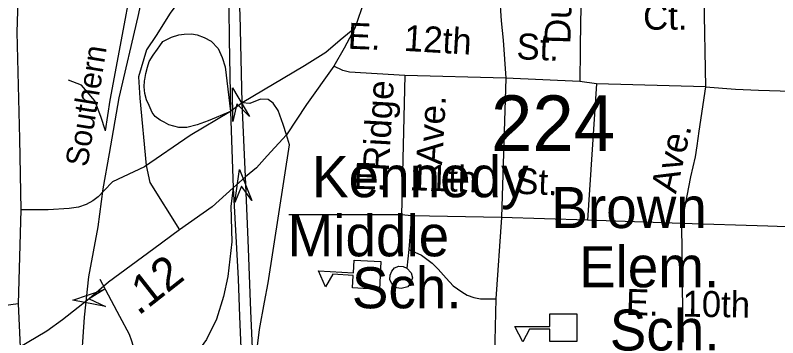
# Model space of a CAD drawing. Extents: x 1547597 to 1699558, y 810033 to 920809.
# Drawn here: x 1633948 to 1636736, y 860053 to 861231 of the extents above; entities that cross this region are included whole.
import ezdxf

# ---------------------------------------------------------------- set-up
doc = ezdxf.new("R2010")
doc.units = 0
for name, color, linetype in [('Exist Cultural Educational Facility High CELL', 7, 'Continuous'), ('Exist Cultural Educational Facility High Label', 7, 'Continuous'), ('Exist Railroad Mainline', 7, 'Continuous'), ('Exist Railroad Mainline Label', 7, 'Continuous'), ('Exist Railroad Siding', 7, 'Continuous'), ('Exist Road Non-System Type 51', 7, 'Continuous'), ('Exist Road Non-System Type 51 Label', 7, 'Continuous'), ('Exist Road Primary US Divided Attributed', 7, 'Continuous'), ('Exist Road Primary US Ramp 1 Lane  Attributed', 7, 'Continuous'), ('Exist Road Secondary Mileage Hundredths English Label', 7, 'Continuous'), ('Exist Road Secondary Structure Standard Bridge Attributed CELL', 7, 'Continuous'), ('Exist Road Secondary Structure Standard Bridge Number Label', 7, 'Continuous'), ('Exist Road Secondary Type 51 Attributed', 7, 'Continuous')]:
    doc.layers.add(name, color=color, linetype=linetype)

msp = doc.modelspace()

# ---------------------------------------------------------------- linework, layer by layer
at = {"layer": 'Exist Cultural Educational Facility High CELL'}
for points in [[(1635279.7, 860229.8), (1635181.9, 860235.2), (1635184.5, 860281.2), (1635109.5, 860285.4), (1635082.7, 860239.7), (1635056.7, 860297.9), (1635185, 860290.8), (1635187.5, 860336.7), (1635285.3, 860331.3)], [(1636001.3, 860039.1), (1635903.4, 860039.1), (1635903.4, 860085.1), (1635828.3, 860085.1), (1635804, 860038.1), (1635774.9, 860094.7), (1635903.4, 860094.7), (1635903.4, 860140.8), (1636001.3, 860140.8)]]:
    msp.add_lwpolyline(points, close=True, dxfattribs=at)
at = {"layer": 'Exist Railroad Mainline'}
msp.add_lwpolyline([(1634174.8, 859733.3), (1634201.4, 860128.5), (1634217.9, 860275.7), (1634251.6, 860458.4), (1634269.6, 860597.1), (1634293.2, 860726.7), (1634327.8, 860930.3), (1634397.8, 861227.1), (1634494, 861676.8), (1634545.3, 861927.8), (1634619.6, 862334.9), (1634700.3, 862699.8), (1634742.7, 862885.3), (1634814.7, 863208.6)], dxfattribs=at)
at = {"layer": 'Exist Railroad Siding'}
for points in [[(1634278.3, 860809), (1634295.8, 860920.7), (1634330.1, 861102.3), (1634381.6, 861383.6), (1634439, 861659), (1634500.9, 861964.3), (1634564.6, 862245.6), (1634617.6, 862492.8), (1634672.6, 862726.2), (1634710.8, 862891.7), (1634763.8, 863137.2), (1634839.6, 863442.2), (1634892.9, 863701.7), (1634962.8, 864000.8), (1635007.7, 864218.2), (1635079.9, 864563.3), (1635147.7, 864856.5), (1635177.8, 865018.2), (1635376.9, 865895.8), (1635409, 866067.5), (1635474.5, 866336.7), (1635529.7, 866578.1), (1635559.3, 866718)], [(1634278.3, 860809), (1634260.9, 860861.2), (1634239.7, 860919.4), (1634190.4, 860976.1), (1634142.8, 860994.6)]]:
    msp.add_lwpolyline(points, dxfattribs=at)
at = {"layer": 'Exist Road Non-System Type 51'}
for p, q in [((1636465.5, 861303.7), (1636471.8, 860970.5)), ((1635372.8, 861011.2), (1635360.7, 860502.8)), ((1635742.2, 861001.1), (1635372.8, 861011.2)), ((1635742.2, 861001.1), (1635726.2, 860492.8)), ((1636013.3, 860989.1), (1635742.2, 861001.1)), ((1636073.5, 860981), (1636013.3, 860989.1)), ((1636073.5, 860981), (1636041.4, 860482.7)), ((1636471.8, 860970.5), (1636073.5, 860981)), ((1634725.2, 860874.1), (1634725.2, 860874.1)), ((1633969, 860520), (1633959, 860177.7)), ((1635360.7, 860502.8), (1634949.1, 860502.8)), ((1635396.9, 860498.8), (1635360.7, 860502.8)), ((1635396.9, 860498.8), (1635388.1, 860375.4)), ((1635726.2, 860492.8), (1635396.9, 860498.8)), ((1635726.2, 860492.8), (1635705.2, 860194.9)), ((1636041.4, 860482.7), (1635726.2, 860492.8)), ((1636384.8, 860470.7), (1636041.4, 860482.7)), ((1636384.8, 860470.7), (1636388.9, 860036.6)), ((1635388.1, 860375.4), (1635380.3, 860308))]:
    msp.add_line(p, q, dxfattribs=at)
for points in [[(1635756.9, 862258.5), (1635742.9, 861982.1), (1635728.2, 861664.4), (1635720.7, 861420.4), (1635717.8, 861360.7), (1635719.1, 861304.6), (1635725.4, 861210.6), (1635732.8, 861140.4), (1635742.2, 861001.1)], [(1636175.5, 861723.8), (1636145.5, 861693.2), (1636110.9, 861656.9), (1636074.5, 861605.6), (1636054.7, 861562.7), (1636037.8, 861516), (1636029.1, 861462.2), (1636023.2, 861407.9), (1636018.8, 861319.1), (1636015.6, 861212.3), (1636014.4, 861104.3), (1636013.3, 860989.1)], [(1633963.4, 861481.4), (1633954.6, 861169.6), (1633963.9, 860780.3), (1633969, 860520)], [(1635372.8, 861011.2), (1635170, 861023.2), (1635145.9, 861029.2), (1635112.7, 861045.8)], [(1636471.8, 860970.5), (1636447.4, 860808.4), (1636441, 860754), (1636435, 860713.8), (1636417, 860640.7), (1636384.8, 860470.7)], [(1636471.8, 860970.5), (1636581.8, 860961.4), (1636666.6, 860957.9), (1636786, 860954.7), (1636838.3, 860949.5), (1636967.7, 860936.7), (1637023.8, 860918.7), (1637086.6, 860889.6), (1637143.4, 860846.4), (1637229.7, 860766.2)], [(1634735.1, 860880.1), (1634588.4, 860791.6), (1634420.5, 860678)], [(1634420.5, 860678), (1634304.3, 860622.8), (1634273.9, 860591.4), (1634251.4, 860568), (1634231.7, 860554), (1634207.4, 860540.1), (1634179.2, 860530.7), (1634145, 860525), (1634069.1, 860520.1), (1633969, 860520)], [(1637003.6, 860449.6), (1636700.7, 860460.8), (1636384.8, 860470.7)], [(1635388.1, 860375.4), (1635433.7, 860354.7), (1635473.1, 860326.3), (1635494.9, 860303.8), (1635524.4, 860271.4), (1635549.9, 860243.1), (1635581.6, 860220.6), (1635601.4, 860208.4), (1635625.2, 860200.1), (1635649.1, 860195.6), (1635679.2, 860195.2), (1635705.2, 860194.9)], [(1635380.3, 860308), (1635396.3, 860290.4), (1635400.8, 860271.9), (1635394.2, 860253.2), (1635384.1, 860239.4), (1635360, 860233.7), (1635342, 860236.1), (1635325.1, 860249.8), (1635318.4, 860266.4), (1635318.7, 860282.4), (1635324.8, 860296.3), (1635335.1, 860308.1), (1635351, 860315.3), (1635367.2, 860313.6), (1635380.3, 860308)], [(1634257.3, 860267.5), (1634329.4, 860132.4), (1634364.4, 860066), (1634374, 860041.8), (1634383.5, 860009.8), (1634392.9, 859969.6), (1634402.3, 859921.4), (1634409.5, 859871.4)], [(1635705.2, 860194.9), (1635698.7, 859889.1), (1635689.3, 859501.2)], [(1633959, 860177.7), (1633833.2, 860160.1), (1633591.7, 860079.5), (1633315.1, 859983.9), (1633181.8, 859918.4)], [(1633959, 860177.7), (1633966.5, 860019.1)]]:
    msp.add_lwpolyline(points, dxfattribs=at)
at = {"layer": 'Exist Road Primary US Divided Attributed'}
for points in [[(1634778.5, 860911.5), (1634770.3, 861233.7), (1634761.9, 861373.9), (1634761, 861512), (1634750.8, 861724.5), (1634750.8, 861911.8)], [(1634705.1, 861888.9), (1634718.5, 861526.8), (1634727.7, 861369.4), (1634730.6, 861144.5), (1634735.1, 860880.1)], [(1634790.3, 860640.8), (1634778.5, 860911.5)], [(1634735.1, 860880.1), (1634745, 860601.3)], [(1634838.6, 859497.1), (1634809.8, 860151.4), (1634800.4, 860410.6), (1634790.3, 860640.8)], [(1634745, 860601.3), (1634763.7, 860268.4), (1634768.6, 860131.1), (1634778.5, 859900.2), (1634780.4, 859780.1), (1634785, 859496.5)]]:
    msp.add_lwpolyline(points, dxfattribs=at)
at = {"layer": 'Exist Road Primary US Ramp 1 Lane  Attributed'}
msp.add_line((1634778.5, 860911.5), (1634735.1, 860880.1), dxfattribs=at)
for points in [[(1634705.1, 861888.9), (1634694.6, 861666.2), (1634690.3, 861631.4), (1634672.7, 861553.6), (1634633.4, 861432.8), (1634594, 861360.6), (1634548.6, 861285.8), (1634515, 861239.4), (1634463.8, 861157.8), (1634428.7, 861105), (1634398.6, 861007.1), (1634404, 860928.8), (1634427, 860682.4), (1634440.3, 860620.8), (1634549, 860447.1)], [(1635190.1, 861184.1), (1635136.8, 861140.3), (1635084.2, 861095.1), (1635005.8, 861046.8), (1634778.5, 860911.5)], [(1634422.4, 860996.4), (1634426.5, 861018.7), (1634432.6, 861042.1), (1634437.5, 861063), (1634452.3, 861085.1), (1634468.2, 861107.2), (1634476.8, 861119.5), (1634487.7, 861135.6), (1634519.7, 861151.6), (1634546.8, 861159.6), (1634566, 861162.8), (1634592.3, 861163.8), (1634613.2, 861160.1), (1634639, 861150.3), (1634664.8, 861136.7), (1634690.6, 861109.7), (1634705.1, 861077.5), (1634715.6, 861043), (1634735.1, 860880.1)], [(1634735.1, 860880.1), (1634654, 860846), (1634613.2, 860830.6), (1634576.3, 860822), (1634546.8, 860822), (1634510.1, 860831.6), (1634492.5, 860841.2), (1634478.1, 860847.6), (1634460.5, 860862), (1634449.6, 860876.3), (1634437.9, 860901.6), (1634428.4, 860922.4), (1634422.8, 860946.2), (1634420.3, 860969.5), (1634421.5, 860991.7), (1634422.4, 860996.4)], [(1634940.4, 860794.6), (1634927.5, 860832), (1634910.3, 860883.5), (1634892, 860910.4), (1634873.8, 860924.3), (1634844.8, 860925.4), (1634806.2, 860909.3), (1634778.5, 860911.5)], [(1634838.6, 859497.1), (1634842.7, 859610.8), (1634832.3, 859963.7), (1634834.5, 860024), (1634842, 860083.9), (1634859.2, 860183.8), (1634873.6, 860253.5), (1634950.9, 860758.3), (1634940.4, 860794.6)], [(1634745, 860601.3), (1634736.7, 860534.4), (1634740.5, 860403.9), (1634725.5, 860276.7), (1634710.1, 860203.6), (1634683.8, 860120.8), (1634648, 860047.2), (1634581.3, 859953.9), (1634549, 859910), (1634524.2, 859881.4), (1634501.4, 859856.7), (1634474.7, 859824.3), (1634447.9, 859785.9), (1634438.8, 859749.6), (1634433.3, 859697), (1634433.3, 859651.6), (1634435.2, 859613.6), (1634437, 859586.3), (1634438.8, 859546.4), (1634453.9, 859494.6)]]:
    msp.add_lwpolyline(points, dxfattribs=at)
at = {"layer": 'Exist Road Secondary Structure Standard Bridge Attributed CELL'}
for points in [[(1634744.5, 860843.9), (1634742.2, 860965.8), (1634805.2, 860861.4), (1634759.1, 860907.3)], [(1634751, 860547.3), (1634767.8, 860668.1), (1634813.6, 860555.1), (1634775.3, 860607.6)], [(1634277.9, 860167.2), (1634158.4, 860191), (1634273.8, 860230.1), (1634219.2, 860195)]]:
    msp.add_lwpolyline(points, close=True, dxfattribs=at)
at = {"layer": 'Exist Road Secondary Type 51 Attributed'}
for points in [[(1635297, 863680.8), (1635332.7, 863568.7), (1635350.2, 863496.8), (1635377.4, 863367.5), (1635386.1, 863245.7), (1635385.2, 863115.5), (1635388.1, 862929.8), (1635385.2, 862643), (1635385.2, 862514.7), (1635380.9, 862341.1), (1635382.4, 862274.4), (1635364.5, 861928.7), (1635355.1, 861763.2), (1635329.9, 861610.6), (1635257.5, 861383.1), (1635225.1, 861286.2), (1635190.1, 861184.1)], [(1635190.1, 861184.1), (1635150.5, 861111.7), (1635112.7, 861045.8), (1635013.7, 860906), (1634940.4, 860794.6)], [(1634940.4, 860794.6), (1634869.3, 860718), (1634830.4, 860673.8), (1634790.3, 860640.8)], [(1634790.3, 860640.8), (1634745, 860601.3)], [(1634745, 860601.3), (1634667.9, 860531.2), (1634549, 860447.1)], [(1634549, 860447.1), (1634454.6, 860378.2), (1634289.2, 860256), (1634219.2, 860195)], [(1634219.2, 860195), (1634120.8, 860119.1), (1634063.5, 860077.9), (1633959.7, 860015), (1633814.8, 859919.7), (1633558.3, 859733.4), (1633395.8, 859620.9), (1633350.6, 859589.2)]]:
    msp.add_lwpolyline(points, dxfattribs=at)

# ---------------------------------------------------------------- texts
at = {"layer": 'Exist Cultural Educational Facility High Label'}
for s, p in [('Kennedy', (1635033.4, 860566.7)), ('Brown', (1635908.5, 860453.9)), ('Middle', (1634944.3, 860350.8)), ('Elem.', (1636009.8, 860237.8)), ('Sch.', (1635179.2, 860160.9)), ('Sch.', (1636122.2, 860006.7))]:
    msp.add_text(s, height=150, dxfattribs=at).set_placement(p)
at = {"layer": 'Exist Railroad Mainline Label'}
msp.add_text('Southern', height=82.02, rotation=80.833, dxfattribs=at).set_placement((1634212.4, 860674.7))
at = {"layer": 'Exist Road Non-System Type 51 Label'}
for s, rotation, p in [('Dublin', 88.3002, (1635978, 861125.6)), ('Ct.', 0.0351, (1636244.1, 861178.7)), ('E.', 357.7182, (1635163.1, 861109.4)), ('12th', 356.6943, (1635367.7, 861101.6)), ('St.', 357.8797, (1635780, 861071)), ('Ridge', 86.6933, (1635313.9, 860659.6)), ('Ave.', 86.6933, (1635508.9, 860682.5)), ('Ave.', 76.8243, (1636363.9, 860576.7)), ('E.', 358.477, (1635184.6, 860597.6)), ('11th', 358.1322, (1635388.8, 860592.6)), ('St.', 357.7261, (1635775.2, 860579.6)), ('E.', 358.161, (1636180.1, 860137)), ('10th', 359.1829, (1636387.5, 860130.4))]:
    msp.add_text(s, height=95, rotation=rotation, dxfattribs=at).set_placement(p)
at = {"layer": 'Exist Road Secondary Mileage Hundredths English Label'}
msp.add_text('.12', height=120, rotation=38.2081, dxfattribs=at).set_placement((1634398.6, 860131.5))
at = {"layer": 'Exist Road Secondary Structure Standard Bridge Number Label'}
msp.add_text('224', height=203.41, dxfattribs=at).set_placement((1635688.1, 860735.2))

doc.saveas('drawing.dxf')
